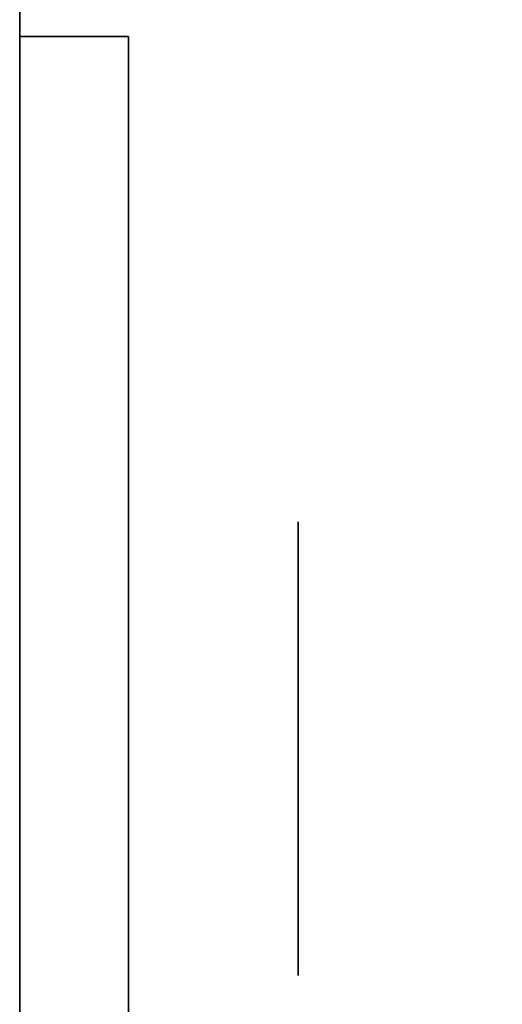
# Model space of a CAD drawing. Extents: x 248.8 to 273, y 2872.5 to 2876.7.
# Tile 509 of 702: x 266.8625 to 266.8909, y 2874.6696 to 2874.7277. Entities that reach past the tile are written whole.
import ezdxf

# ---------------------------------------------------------------- set-up
doc = ezdxf.new("R2010")
doc.units = 0
doc.header["$LTSCALE"] = 150
doc.header["$MEASUREMENT"] = 0
doc.layers.add('3DFACE_BOLT', color=7, linetype='CONTINUOUS')
doc.layers.add('3DFACE_SHAPE', color=7, linetype='CONTINUOUS')

msp = doc.modelspace()

# ---------------------------------------------------------------- linework, layer by layer
at = {"layer": '3DFACE_BOLT', "color": 1}
for points, invisible_edges in [([(266.878887, 2874.698041, -0.065), (266.878887, 2874.691354, -0.076583), (266.868887, 2874.698041, -0.065)], 14), ([(266.868887, 2874.698041, -0.065), (266.878887, 2874.691354, -0.076583), (266.868887, 2874.691354, -0.076583)], 3), ([(266.878887, 2874.691354, -0.053417), (266.878887, 2874.698041, -0.065), (266.868887, 2874.691354, -0.053417)], 14), ([(266.868887, 2874.691354, -0.053417), (266.878887, 2874.698041, -0.065), (266.868887, 2874.698041, -0.065)], 3), ([(266.868887, 2874.698041, -0.065), (266.868887, 2874.691354, -0.076583), (266.868887, 2874.691354, -0.053417)], 2), ([(266.878887, 2874.698041, -0.135), (266.878887, 2874.691354, -0.146583), (266.868887, 2874.698041, -0.135)], 14), ([(266.868887, 2874.698041, -0.135), (266.878887, 2874.691354, -0.146583), (266.868887, 2874.691354, -0.146583)], 3), ([(266.878887, 2874.691354, -0.123417), (266.878887, 2874.698041, -0.135), (266.868887, 2874.691354, -0.123417)], 14), ([(266.868887, 2874.691354, -0.123417), (266.878887, 2874.698041, -0.135), (266.868887, 2874.698041, -0.135)], 3), ([(266.868887, 2874.698041, -0.135), (266.868887, 2874.691354, -0.146583), (266.868887, 2874.691354, -0.123417)], 2), ([(266.878887, 2874.698041, -0.065), (266.878887, 2874.691354, -0.053417), (266.878887, 2874.691354, -0.076583)], 2), ([(266.878887, 2874.698041, -0.135), (266.878887, 2874.691354, -0.123417), (266.878887, 2874.691354, -0.146583)], 2), ([(266.868887, 2874.692666, -0.065), (266.868887, 2874.692275, -0.067472), (266.818887, 2874.692666, -0.065)], 14), ([(266.818887, 2874.692666, -0.065), (266.868887, 2874.692275, -0.067472), (266.818887, 2874.692275, -0.067472)], 3), ([(266.818887, 2874.692275, -0.062528), (266.868887, 2874.692666, -0.065), (266.818887, 2874.692666, -0.065)], 3), ([(266.868887, 2874.692666, -0.135), (266.868887, 2874.692275, -0.137472), (266.818887, 2874.692666, -0.135)], 14), ([(266.818887, 2874.692666, -0.135), (266.868887, 2874.692275, -0.137472), (266.818887, 2874.692275, -0.137472)], 3), ([(266.818887, 2874.692275, -0.132528), (266.868887, 2874.692666, -0.135), (266.818887, 2874.692666, -0.135)], 3), ([(266.868887, 2874.692275, -0.062528), (266.868887, 2874.692666, -0.065), (266.818887, 2874.692275, -0.062528)], 14), ([(266.868887, 2874.692275, -0.132528), (266.868887, 2874.692666, -0.135), (266.818887, 2874.692275, -0.132528)], 14), ([(266.868887, 2874.692275, -0.067472), (266.868887, 2874.691139, -0.069702), (266.818887, 2874.692275, -0.067472)], 14), ([(266.818887, 2874.692275, -0.067472), (266.868887, 2874.691139, -0.069702), (266.818887, 2874.691139, -0.069702)], 3), ([(266.868887, 2874.691139, -0.060298), (266.868887, 2874.692275, -0.062528), (266.818887, 2874.691139, -0.060298)], 14), ([(266.818887, 2874.691139, -0.060298), (266.868887, 2874.692275, -0.062528), (266.818887, 2874.692275, -0.062528)], 3), ([(266.868887, 2874.692275, -0.137472), (266.868887, 2874.691139, -0.139702), (266.818887, 2874.692275, -0.137472)], 14), ([(266.818887, 2874.692275, -0.137472), (266.868887, 2874.691139, -0.139702), (266.818887, 2874.691139, -0.139702)], 3), ([(266.868887, 2874.691139, -0.130298), (266.868887, 2874.692275, -0.132528), (266.818887, 2874.691139, -0.130298)], 14), ([(266.818887, 2874.691139, -0.130298), (266.868887, 2874.692275, -0.132528), (266.818887, 2874.692275, -0.132528)], 3), ([(266.868887, 2874.692666, -0.065), (266.868887, 2874.692275, -0.062528), (266.868887, 2874.692275, -0.067472)], 2), ([(266.868887, 2874.692666, -0.135), (266.868887, 2874.692275, -0.132528), (266.868887, 2874.692275, -0.137472)], 2), ([(266.868887, 2874.692275, -0.062528), (266.868887, 2874.691139, -0.060298), (266.868887, 2874.692275, -0.067472)], 14), ([(266.868887, 2874.692275, -0.067472), (266.868887, 2874.691139, -0.060298), (266.868887, 2874.691139, -0.069702)], 3), ([(266.868887, 2874.692275, -0.132528), (266.868887, 2874.691139, -0.130298), (266.868887, 2874.692275, -0.137472)], 14), ([(266.868887, 2874.692275, -0.137472), (266.868887, 2874.691139, -0.130298), (266.868887, 2874.691139, -0.139702)], 3), ([(266.868887, 2874.691139, -0.069702), (266.868887, 2874.689369, -0.071472), (266.818887, 2874.691139, -0.069702)], 14), ([(266.818887, 2874.691139, -0.069702), (266.868887, 2874.689369, -0.071472), (266.818887, 2874.689369, -0.071472)], 3), ([(266.868887, 2874.689369, -0.058528), (266.868887, 2874.691139, -0.060298), (266.818887, 2874.689369, -0.058528)], 14), ([(266.818887, 2874.689369, -0.058528), (266.868887, 2874.691139, -0.060298), (266.818887, 2874.691139, -0.060298)], 3), ([(266.868887, 2874.691139, -0.139702), (266.868887, 2874.689369, -0.141472), (266.818887, 2874.691139, -0.139702)], 14), ([(266.818887, 2874.691139, -0.139702), (266.868887, 2874.689369, -0.141472), (266.818887, 2874.689369, -0.141472)], 3), ([(266.868887, 2874.689369, -0.128528), (266.868887, 2874.691139, -0.130298), (266.818887, 2874.689369, -0.128528)], 14), ([(266.818887, 2874.689369, -0.128528), (266.868887, 2874.691139, -0.130298), (266.818887, 2874.691139, -0.130298)], 3), ([(266.878887, 2874.691354, -0.076583), (266.878887, 2874.677979, -0.076583), (266.868887, 2874.691354, -0.076583)], 14), ([(266.868887, 2874.691354, -0.076583), (266.878887, 2874.677979, -0.076583), (266.868887, 2874.677979, -0.076583)], 3), ([(266.878887, 2874.677979, -0.053417), (266.878887, 2874.691354, -0.053417), (266.868887, 2874.677979, -0.053417)], 14), ([(266.868887, 2874.677979, -0.053417), (266.878887, 2874.691354, -0.053417), (266.868887, 2874.691354, -0.053417)], 3), ([(266.868887, 2874.691354, -0.076583), (266.868887, 2874.677979, -0.076583), (266.868887, 2874.691354, -0.053417)], 14), ([(266.868887, 2874.691354, -0.053417), (266.868887, 2874.677979, -0.076583), (266.868887, 2874.677979, -0.053417)], 3), ([(266.878887, 2874.691354, -0.146583), (266.878887, 2874.677979, -0.146583), (266.868887, 2874.691354, -0.146583)], 14), ([(266.868887, 2874.691354, -0.146583), (266.878887, 2874.677979, -0.146583), (266.868887, 2874.677979, -0.146583)], 3), ([(266.878887, 2874.677979, -0.123417), (266.878887, 2874.691354, -0.123417), (266.868887, 2874.677979, -0.123417)], 14), ([(266.868887, 2874.677979, -0.123417), (266.878887, 2874.691354, -0.123417), (266.868887, 2874.691354, -0.123417)], 3), ([(266.868887, 2874.691354, -0.146583), (266.868887, 2874.677979, -0.146583), (266.868887, 2874.691354, -0.123417)], 14), ([(266.868887, 2874.691354, -0.123417), (266.868887, 2874.677979, -0.146583), (266.868887, 2874.677979, -0.123417)], 3), ([(266.868887, 2874.691139, -0.060298), (266.868887, 2874.689369, -0.058528), (266.868887, 2874.691139, -0.069702)], 14), ([(266.868887, 2874.691139, -0.069702), (266.868887, 2874.689369, -0.058528), (266.868887, 2874.689369, -0.071472)], 3), ([(266.868887, 2874.691139, -0.130298), (266.868887, 2874.689369, -0.128528), (266.868887, 2874.691139, -0.139702)], 14), ([(266.868887, 2874.691139, -0.139702), (266.868887, 2874.689369, -0.128528), (266.868887, 2874.689369, -0.141472)], 3), ([(266.878887, 2874.691354, -0.053417), (266.878887, 2874.677979, -0.053417), (266.878887, 2874.691354, -0.076583)], 14), ([(266.878887, 2874.691354, -0.076583), (266.878887, 2874.677979, -0.053417), (266.878887, 2874.677979, -0.076583)], 3), ([(266.878887, 2874.691354, -0.123417), (266.878887, 2874.677979, -0.123417), (266.878887, 2874.691354, -0.146583)], 14), ([(266.878887, 2874.691354, -0.146583), (266.878887, 2874.677979, -0.123417), (266.878887, 2874.677979, -0.146583)], 3), ([(266.868887, 2874.689369, -0.071472), (266.868887, 2874.687139, -0.072608), (266.818887, 2874.689369, -0.071472)], 14), ([(266.818887, 2874.689369, -0.071472), (266.868887, 2874.687139, -0.072608), (266.818887, 2874.687139, -0.072608)], 3), ([(266.868887, 2874.687139, -0.057392), (266.868887, 2874.689369, -0.058528), (266.818887, 2874.687139, -0.057392)], 14), ([(266.818887, 2874.687139, -0.057392), (266.868887, 2874.689369, -0.058528), (266.818887, 2874.689369, -0.058528)], 3), ([(266.868887, 2874.689369, -0.141472), (266.868887, 2874.687139, -0.142608), (266.818887, 2874.689369, -0.141472)], 14), ([(266.818887, 2874.689369, -0.141472), (266.868887, 2874.687139, -0.142608), (266.818887, 2874.687139, -0.142608)], 3), ([(266.868887, 2874.687139, -0.127392), (266.868887, 2874.689369, -0.128528), (266.818887, 2874.687139, -0.127392)], 14), ([(266.818887, 2874.687139, -0.127392), (266.868887, 2874.689369, -0.128528), (266.818887, 2874.689369, -0.128528)], 3), ([(266.868887, 2874.689369, -0.058528), (266.868887, 2874.687139, -0.057392), (266.868887, 2874.689369, -0.071472)], 14), ([(266.868887, 2874.689369, -0.071472), (266.868887, 2874.687139, -0.057392), (266.868887, 2874.687139, -0.072608)], 3), ([(266.868887, 2874.689369, -0.128528), (266.868887, 2874.687139, -0.127392), (266.868887, 2874.689369, -0.141472)], 14), ([(266.868887, 2874.689369, -0.141472), (266.868887, 2874.687139, -0.127392), (266.868887, 2874.687139, -0.142608)], 3), ([(266.868887, 2874.687139, -0.072608), (266.868887, 2874.684666, -0.073), (266.818887, 2874.687139, -0.072608)], 14), ([(266.818887, 2874.687139, -0.072608), (266.868887, 2874.684666, -0.073), (266.818887, 2874.684666, -0.073)], 3), ([(266.868887, 2874.684666, -0.057), (266.868887, 2874.687139, -0.057392), (266.818887, 2874.684666, -0.057)], 14), ([(266.818887, 2874.684666, -0.057), (266.868887, 2874.687139, -0.057392), (266.818887, 2874.687139, -0.057392)], 3), ([(266.868887, 2874.687139, -0.142608), (266.868887, 2874.684666, -0.143), (266.818887, 2874.687139, -0.142608)], 14), ([(266.818887, 2874.687139, -0.142608), (266.868887, 2874.684666, -0.143), (266.818887, 2874.684666, -0.143)], 3), ([(266.868887, 2874.684666, -0.127), (266.868887, 2874.687139, -0.127392), (266.818887, 2874.684666, -0.127)], 14), ([(266.818887, 2874.684666, -0.127), (266.868887, 2874.687139, -0.127392), (266.818887, 2874.687139, -0.127392)], 3), ([(266.868887, 2874.687139, -0.057392), (266.868887, 2874.684666, -0.057), (266.868887, 2874.687139, -0.072608)], 14), ([(266.868887, 2874.687139, -0.072608), (266.868887, 2874.684666, -0.057), (266.868887, 2874.684666, -0.073)], 3), ([(266.868887, 2874.687139, -0.127392), (266.868887, 2874.684666, -0.127), (266.868887, 2874.687139, -0.142608)], 14), ([(266.868887, 2874.687139, -0.142608), (266.868887, 2874.684666, -0.127), (266.868887, 2874.684666, -0.143)], 3), ([(266.868887, 2874.684666, -0.073), (266.868887, 2874.682194, -0.072608), (266.818887, 2874.684666, -0.073)], 14), ([(266.818887, 2874.684666, -0.073), (266.868887, 2874.682194, -0.072608), (266.818887, 2874.682194, -0.072608)], 3), ([(266.818887, 2874.682194, -0.057392), (266.868887, 2874.684666, -0.057), (266.818887, 2874.684666, -0.057)], 3), ([(266.868887, 2874.684666, -0.143), (266.868887, 2874.682194, -0.142608), (266.818887, 2874.684666, -0.143)], 14), ([(266.818887, 2874.684666, -0.143), (266.868887, 2874.682194, -0.142608), (266.818887, 2874.682194, -0.142608)], 3), ([(266.818887, 2874.682194, -0.127392), (266.868887, 2874.684666, -0.127), (266.818887, 2874.684666, -0.127)], 3), ([(266.868887, 2874.682194, -0.057392), (266.868887, 2874.684666, -0.057), (266.818887, 2874.682194, -0.057392)], 14), ([(266.868887, 2874.682194, -0.127392), (266.868887, 2874.684666, -0.127), (266.818887, 2874.682194, -0.127392)], 14), ([(266.868887, 2874.684666, -0.057), (266.868887, 2874.682194, -0.057392), (266.868887, 2874.684666, -0.073)], 14), ([(266.868887, 2874.684666, -0.073), (266.868887, 2874.682194, -0.057392), (266.868887, 2874.682194, -0.072608)], 3), ([(266.868887, 2874.684666, -0.127), (266.868887, 2874.682194, -0.127392), (266.868887, 2874.684666, -0.143)], 14), ([(266.868887, 2874.684666, -0.143), (266.868887, 2874.682194, -0.127392), (266.868887, 2874.682194, -0.142608)], 3), ([(266.868887, 2874.682194, -0.072608), (266.868887, 2874.679964, -0.071472), (266.818887, 2874.682194, -0.072608)], 14), ([(266.818887, 2874.682194, -0.072608), (266.868887, 2874.679964, -0.071472), (266.818887, 2874.679964, -0.071472)], 3), ([(266.868887, 2874.679964, -0.058528), (266.868887, 2874.682194, -0.057392), (266.818887, 2874.679964, -0.058528)], 14), ([(266.818887, 2874.679964, -0.058528), (266.868887, 2874.682194, -0.057392), (266.818887, 2874.682194, -0.057392)], 3), ([(266.868887, 2874.682194, -0.142608), (266.868887, 2874.679964, -0.141472), (266.818887, 2874.682194, -0.142608)], 14), ([(266.818887, 2874.682194, -0.142608), (266.868887, 2874.679964, -0.141472), (266.818887, 2874.679964, -0.141472)], 3), ([(266.868887, 2874.679964, -0.128528), (266.868887, 2874.682194, -0.127392), (266.818887, 2874.679964, -0.128528)], 14), ([(266.818887, 2874.679964, -0.128528), (266.868887, 2874.682194, -0.127392), (266.818887, 2874.682194, -0.127392)], 3), ([(266.868887, 2874.682194, -0.057392), (266.868887, 2874.679964, -0.058528), (266.868887, 2874.682194, -0.072608)], 14), ([(266.868887, 2874.682194, -0.072608), (266.868887, 2874.679964, -0.058528), (266.868887, 2874.679964, -0.071472)], 3), ([(266.868887, 2874.682194, -0.127392), (266.868887, 2874.679964, -0.128528), (266.868887, 2874.682194, -0.142608)], 14), ([(266.868887, 2874.682194, -0.142608), (266.868887, 2874.679964, -0.128528), (266.868887, 2874.679964, -0.141472)], 3), ([(266.868887, 2874.679964, -0.071472), (266.868887, 2874.678194, -0.069702), (266.818887, 2874.679964, -0.071472)], 14), ([(266.818887, 2874.679964, -0.071472), (266.868887, 2874.678194, -0.069702), (266.818887, 2874.678194, -0.069702)], 3), ([(266.868887, 2874.678194, -0.060298), (266.868887, 2874.679964, -0.058528), (266.818887, 2874.678194, -0.060298)], 14), ([(266.818887, 2874.678194, -0.060298), (266.868887, 2874.679964, -0.058528), (266.818887, 2874.679964, -0.058528)], 3), ([(266.868887, 2874.679964, -0.141472), (266.868887, 2874.678194, -0.139702), (266.818887, 2874.679964, -0.141472)], 14), ([(266.818887, 2874.679964, -0.141472), (266.868887, 2874.678194, -0.139702), (266.818887, 2874.678194, -0.139702)], 3), ([(266.868887, 2874.678194, -0.130298), (266.868887, 2874.679964, -0.128528), (266.818887, 2874.678194, -0.130298)], 14), ([(266.818887, 2874.678194, -0.130298), (266.868887, 2874.679964, -0.128528), (266.818887, 2874.679964, -0.128528)], 3), ([(266.868887, 2874.679964, -0.058528), (266.868887, 2874.678194, -0.060298), (266.868887, 2874.679964, -0.071472)], 14), ([(266.868887, 2874.679964, -0.071472), (266.868887, 2874.678194, -0.060298), (266.868887, 2874.678194, -0.069702)], 3), ([(266.868887, 2874.679964, -0.128528), (266.868887, 2874.678194, -0.130298), (266.868887, 2874.679964, -0.141472)], 14), ([(266.868887, 2874.679964, -0.141472), (266.868887, 2874.678194, -0.130298), (266.868887, 2874.678194, -0.139702)], 3), ([(266.868887, 2874.678194, -0.069702), (266.868887, 2874.677058, -0.067472), (266.818887, 2874.678194, -0.069702)], 14), ([(266.818887, 2874.678194, -0.069702), (266.868887, 2874.677058, -0.067472), (266.818887, 2874.677058, -0.067472)], 3), ([(266.868887, 2874.677058, -0.062528), (266.868887, 2874.678194, -0.060298), (266.818887, 2874.677058, -0.062528)], 14), ([(266.818887, 2874.677058, -0.062528), (266.868887, 2874.678194, -0.060298), (266.818887, 2874.678194, -0.060298)], 3), ([(266.868887, 2874.678194, -0.139702), (266.868887, 2874.677058, -0.137472), (266.818887, 2874.678194, -0.139702)], 14), ([(266.818887, 2874.678194, -0.139702), (266.868887, 2874.677058, -0.137472), (266.818887, 2874.677058, -0.137472)], 3), ([(266.868887, 2874.677058, -0.132528), (266.868887, 2874.678194, -0.130298), (266.818887, 2874.677058, -0.132528)], 14), ([(266.818887, 2874.677058, -0.132528), (266.868887, 2874.678194, -0.130298), (266.818887, 2874.678194, -0.130298)], 3), ([(266.868887, 2874.678194, -0.060298), (266.868887, 2874.677058, -0.062528), (266.868887, 2874.678194, -0.069702)], 14), ([(266.868887, 2874.678194, -0.069702), (266.868887, 2874.677058, -0.062528), (266.868887, 2874.677058, -0.067472)], 3), ([(266.868887, 2874.678194, -0.130298), (266.868887, 2874.677058, -0.132528), (266.868887, 2874.678194, -0.139702)], 14), ([(266.868887, 2874.678194, -0.139702), (266.868887, 2874.677058, -0.132528), (266.868887, 2874.677058, -0.137472)], 3), ([(266.878887, 2874.677979, -0.076583), (266.878887, 2874.671291, -0.065), (266.868887, 2874.677979, -0.076583)], 14), ([(266.868887, 2874.677979, -0.076583), (266.878887, 2874.671291, -0.065), (266.868887, 2874.671291, -0.065)], 3), ([(266.878887, 2874.671291, -0.065), (266.878887, 2874.677979, -0.053417), (266.868887, 2874.671291, -0.065)], 14), ([(266.868887, 2874.671291, -0.065), (266.878887, 2874.677979, -0.053417), (266.868887, 2874.677979, -0.053417)], 3), ([(266.868887, 2874.677979, -0.076583), (266.868887, 2874.671291, -0.065), (266.868887, 2874.677979, -0.053417)], 12), ([(266.878887, 2874.677979, -0.146583), (266.878887, 2874.671291, -0.135), (266.868887, 2874.677979, -0.146583)], 14), ([(266.868887, 2874.677979, -0.146583), (266.878887, 2874.671291, -0.135), (266.868887, 2874.671291, -0.135)], 3), ([(266.878887, 2874.671291, -0.135), (266.878887, 2874.677979, -0.123417), (266.868887, 2874.671291, -0.135)], 14), ([(266.868887, 2874.671291, -0.135), (266.878887, 2874.677979, -0.123417), (266.868887, 2874.677979, -0.123417)], 3), ([(266.868887, 2874.677979, -0.146583), (266.868887, 2874.671291, -0.135), (266.868887, 2874.677979, -0.123417)], 12), ([(266.878887, 2874.677979, -0.053417), (266.878887, 2874.671291, -0.065), (266.878887, 2874.677979, -0.076583)], 12), ([(266.878887, 2874.677979, -0.123417), (266.878887, 2874.671291, -0.135), (266.878887, 2874.677979, -0.146583)], 12), ([(266.868887, 2874.677058, -0.067472), (266.868887, 2874.676666, -0.065), (266.818887, 2874.677058, -0.067472)], 14), ([(266.818887, 2874.677058, -0.067472), (266.868887, 2874.676666, -0.065), (266.818887, 2874.676666, -0.065)], 3), ([(266.868887, 2874.676666, -0.065), (266.868887, 2874.677058, -0.062528), (266.818887, 2874.676666, -0.065)], 14), ([(266.818887, 2874.676666, -0.065), (266.868887, 2874.677058, -0.062528), (266.818887, 2874.677058, -0.062528)], 3), ([(266.868887, 2874.677058, -0.137472), (266.868887, 2874.676666, -0.135), (266.818887, 2874.677058, -0.137472)], 14), ([(266.818887, 2874.677058, -0.137472), (266.868887, 2874.676666, -0.135), (266.818887, 2874.676666, -0.135)], 3), ([(266.868887, 2874.676666, -0.135), (266.868887, 2874.677058, -0.132528), (266.818887, 2874.676666, -0.135)], 14), ([(266.818887, 2874.676666, -0.135), (266.868887, 2874.677058, -0.132528), (266.818887, 2874.677058, -0.132528)], 3), ([(266.868887, 2874.677058, -0.062528), (266.868887, 2874.676666, -0.065), (266.868887, 2874.677058, -0.067472)], 12), ([(266.868887, 2874.677058, -0.132528), (266.868887, 2874.676666, -0.135), (266.868887, 2874.677058, -0.137472)], 12)]:
    msp.add_3dface(points, dxfattribs=dict(at, invisible_edges=invisible_edges))
at = {"layer": '3DFACE_SHAPE', "color": 13}
for points, invisible_edges in [([(266.959337, 2872.521516), (266.959337, 2876.721516), (266.759337, 2872.521516)], 2), ([(266.959337, 2876.721516), (266.759337, 2876.721516), (266.759337, 2872.521516)], 12), ([(266.759337, 2872.521516, -0.2), (266.759337, 2876.721516, -0.2), (266.959337, 2872.521516, -0.2)], 2), ([(266.759337, 2876.721516, -0.2), (266.959337, 2876.721516, -0.2), (266.959337, 2872.521516, -0.2)], 12), ([(266.862487, 2872.521516, -0.0095), (266.862487, 2876.721516, -0.0095), (266.959337, 2872.521516, -0.0095)], 2), ([(266.862487, 2876.721516, -0.0095), (266.959337, 2876.721516, -0.0095), (266.959337, 2872.521516, -0.0095)], 12), ([(266.959337, 2872.521516, -0.1905), (266.959337, 2876.721516, -0.1905), (266.862487, 2872.521516, -0.1905)], 2), ([(266.959337, 2876.721516, -0.1905), (266.862487, 2876.721516, -0.1905), (266.862487, 2872.521516, -0.1905)], 12), ([(266.862487, 2874.693167, -0.065), (266.862487, 2874.690677, -0.05899), (266.862487, 2874.726667, -0.065)], 14), ([(266.862487, 2874.690677, -0.05899), (266.862487, 2874.684666, -0.0565), (266.862487, 2874.726667, -0.065)], 14), ([(266.862487, 2874.726667, -0.065), (266.862487, 2874.684666, -0.0565), (266.862487, 2874.726667, -0.03)], 15), ([(266.862487, 2874.684666, -0.0565), (266.862487, 2874.678656, -0.05899), (266.862487, 2874.726667, -0.03)], 14), ([(266.862487, 2874.726667, -0.03), (266.862487, 2874.678656, -0.05899), (266.862487, 2874.624667, -0.03)], 3), ([(266.862487, 2874.624667, -0.17), (266.862487, 2874.690677, -0.14101), (266.862487, 2874.726667, -0.17)], 3), ([(266.862487, 2874.690677, -0.14101), (266.862487, 2874.726667, -0.135), (266.862487, 2874.726667, -0.17)], 13), ([(266.862487, 2874.690677, -0.14101), (266.862487, 2874.693167, -0.135), (266.862487, 2874.726667, -0.135)], 14), ([(266.862487, 2874.693167, -0.065), (266.862487, 2874.726667, -0.065), (266.862487, 2874.690677, -0.12899)], 15), ([(266.862487, 2874.690677, -0.12899), (266.862487, 2874.726667, -0.065), (266.862487, 2874.693167, -0.135)], 3), ([(266.862487, 2874.726667, -0.065), (266.862487, 2874.726667, -0.135), (266.862487, 2874.693167, -0.135)], 14), ([(266.862487, 2874.624667, -0.03), (266.868887, 2874.684666, -0.03), (266.862487, 2874.726667, -0.03)], 3), ([(266.868887, 2874.684666, -0.03), (266.868887, 2874.726667, -0.03), (266.862487, 2874.726667, -0.03)], 12), ([(266.868887, 2874.726667, -0.17), (266.868887, 2874.631067, -0.17), (266.862487, 2874.726667, -0.17)], 2), ([(266.862487, 2874.726667, -0.17), (266.868887, 2874.631067, -0.17), (266.862487, 2874.624667, -0.17)], 3), ([(266.862487, 2874.726667, -0.17), (266.862487, 2874.726667, -0.135), (266.868887, 2874.726667, -0.17)], 2), ([(266.862487, 2874.726667, -0.135), (266.862487, 2874.726667, -0.065), (266.868887, 2874.726667, -0.17)], 14), ([(266.868887, 2874.726667, -0.17), (266.862487, 2874.726667, -0.065), (266.868887, 2874.726667, -0.03)], 3), ([(266.862487, 2874.726667, -0.065), (266.862487, 2874.726667, -0.03), (266.868887, 2874.726667, -0.03)], 12), ([(266.868887, 2874.684666, -0.03), (266.868887, 2874.690677, -0.05899), (266.868887, 2874.726667, -0.03)], 15), ([(266.868887, 2874.690677, -0.05899), (266.868887, 2874.693167, -0.065), (266.868887, 2874.726667, -0.03)], 14), ([(266.868887, 2874.726667, -0.03), (266.868887, 2874.693167, -0.065), (266.868887, 2874.690677, -0.07101)], 13), ([(266.868887, 2874.690677, -0.07101), (266.868887, 2874.693167, -0.135), (266.868887, 2874.726667, -0.03)], 15), ([(266.868887, 2874.693167, -0.135), (266.868887, 2874.726667, -0.17), (266.868887, 2874.726667, -0.03)], 13), ([(266.868887, 2874.693167, -0.135), (266.868887, 2874.690677, -0.14101), (266.868887, 2874.726667, -0.17)], 14), ([(266.868887, 2874.690677, -0.14101), (266.868887, 2874.684666, -0.1435), (266.868887, 2874.726667, -0.17)], 14), ([(266.868887, 2874.726667, -0.17), (266.868887, 2874.684666, -0.1435), (266.868887, 2874.678656, -0.14101)], 13), ([(266.868887, 2874.726667, -0.17), (266.868887, 2874.678656, -0.14101), (266.868887, 2874.631067, -0.17)], 3), ([(266.862487, 2874.690677, -0.07101), (266.862487, 2874.693167, -0.065), (266.862487, 2874.690677, -0.12899)], 14), ([(266.868887, 2874.690677, -0.12899), (266.862487, 2874.690677, -0.12899), (266.868887, 2874.693167, -0.135)], 3), ([(266.862487, 2874.690677, -0.12899), (266.862487, 2874.693167, -0.135), (266.868887, 2874.693167, -0.135)], 14), ([(266.868887, 2874.693167, -0.135), (266.862487, 2874.693167, -0.135), (266.868887, 2874.690677, -0.14101)], 3), ([(266.862487, 2874.693167, -0.135), (266.862487, 2874.690677, -0.14101), (266.868887, 2874.690677, -0.14101)], 14), ([(266.868887, 2874.690677, -0.05899), (266.862487, 2874.690677, -0.05899), (266.868887, 2874.693167, -0.065)], 3), ([(266.862487, 2874.690677, -0.05899), (266.862487, 2874.693167, -0.065), (266.868887, 2874.693167, -0.065)], 14), ([(266.868887, 2874.693167, -0.065), (266.862487, 2874.693167, -0.065), (266.868887, 2874.690677, -0.07101)], 3), ([(266.862487, 2874.693167, -0.065), (266.862487, 2874.690677, -0.07101), (266.868887, 2874.690677, -0.07101)], 14), ([(266.868887, 2874.690677, -0.12899), (266.868887, 2874.693167, -0.135), (266.868887, 2874.690677, -0.07101)], 14), ([(266.862487, 2874.684666, -0.1435), (266.862487, 2874.690677, -0.14101), (266.862487, 2874.624667, -0.17)], 14), ([(266.862487, 2874.690677, -0.12899), (266.862487, 2874.684666, -0.1265), (266.862487, 2874.690677, -0.07101)], 14), ([(266.862487, 2874.684666, -0.1265), (266.862487, 2874.684666, -0.0735), (266.862487, 2874.690677, -0.07101)], 13), ([(266.868887, 2874.690677, -0.14101), (266.862487, 2874.690677, -0.14101), (266.868887, 2874.684666, -0.1435)], 3), ([(266.862487, 2874.690677, -0.14101), (266.862487, 2874.684666, -0.1435), (266.868887, 2874.684666, -0.1435)], 14), ([(266.868887, 2874.684666, -0.1265), (266.862487, 2874.684666, -0.1265), (266.868887, 2874.690677, -0.12899)], 3), ([(266.862487, 2874.684666, -0.1265), (266.862487, 2874.690677, -0.12899), (266.868887, 2874.690677, -0.12899)], 14), ([(266.868887, 2874.690677, -0.07101), (266.862487, 2874.690677, -0.07101), (266.868887, 2874.684666, -0.0735)], 3), ([(266.862487, 2874.690677, -0.07101), (266.862487, 2874.684666, -0.0735), (266.868887, 2874.684666, -0.0735)], 14), ([(266.868887, 2874.684666, -0.0565), (266.862487, 2874.684666, -0.0565), (266.868887, 2874.690677, -0.05899)], 3), ([(266.862487, 2874.684666, -0.0565), (266.862487, 2874.690677, -0.05899), (266.868887, 2874.690677, -0.05899)], 14), ([(266.868887, 2874.684666, -0.0565), (266.868887, 2874.690677, -0.05899), (266.868887, 2874.684666, -0.03)], 14), ([(266.868887, 2874.690677, -0.07101), (266.868887, 2874.684666, -0.0735), (266.868887, 2874.690677, -0.12899)], 14), ([(266.868887, 2874.684666, -0.0735), (266.868887, 2874.684666, -0.1265), (266.868887, 2874.690677, -0.12899)], 13), ([(266.862487, 2874.684666, -0.1265), (266.862487, 2874.678656, -0.12899), (266.862487, 2874.684666, -0.0735)], 14), ([(266.862487, 2874.678656, -0.12899), (266.862487, 2874.676167, -0.135), (266.862487, 2874.684666, -0.0735)], 14), ([(266.862487, 2874.684666, -0.0735), (266.862487, 2874.676167, -0.135), (266.862487, 2874.678656, -0.07101)], 3), ([(266.862487, 2874.684666, -0.1435), (266.862487, 2874.624667, -0.135), (266.862487, 2874.678656, -0.14101)], 3), ([(266.862487, 2874.624667, -0.135), (266.862487, 2874.684666, -0.1435), (266.862487, 2874.624667, -0.17)], 3), ([(266.868887, 2874.684666, -0.1435), (266.862487, 2874.684666, -0.1435), (266.868887, 2874.678656, -0.14101)], 3), ([(266.862487, 2874.684666, -0.1435), (266.862487, 2874.678656, -0.14101), (266.868887, 2874.678656, -0.14101)], 14), ([(266.868887, 2874.678656, -0.12899), (266.862487, 2874.678656, -0.12899), (266.868887, 2874.684666, -0.1265)], 3), ([(266.862487, 2874.678656, -0.12899), (266.862487, 2874.684666, -0.1265), (266.868887, 2874.684666, -0.1265)], 14), ([(266.868887, 2874.684666, -0.0735), (266.862487, 2874.684666, -0.0735), (266.868887, 2874.678656, -0.07101)], 3), ([(266.862487, 2874.684666, -0.0735), (266.862487, 2874.678656, -0.07101), (266.868887, 2874.678656, -0.07101)], 14), ([(266.868887, 2874.678656, -0.05899), (266.862487, 2874.678656, -0.05899), (266.868887, 2874.684666, -0.0565)], 3), ([(266.862487, 2874.678656, -0.05899), (266.862487, 2874.684666, -0.0565), (266.868887, 2874.684666, -0.0565)], 14), ([(266.868887, 2874.631067, -0.03), (266.868887, 2874.684666, -0.03), (266.862487, 2874.624667, -0.03)], 14), ([(266.868887, 2874.684666, -0.0735), (266.868887, 2874.678656, -0.07101), (266.868887, 2874.684666, -0.1265)], 14), ([(266.868887, 2874.684666, -0.1265), (266.868887, 2874.678656, -0.07101), (266.868887, 2874.678656, -0.12899)], 15), ([(266.868887, 2874.678656, -0.05899), (266.868887, 2874.684666, -0.03), (266.868887, 2874.631067, -0.03)], 13), ([(266.868887, 2874.678656, -0.05899), (266.868887, 2874.684666, -0.0565), (266.868887, 2874.684666, -0.03)], 14), ([(266.862487, 2874.678656, -0.05899), (266.862487, 2874.624667, -0.065), (266.862487, 2874.624667, -0.03)], 13), ([(266.862487, 2874.678656, -0.05899), (266.862487, 2874.676167, -0.065), (266.862487, 2874.624667, -0.065)], 14), ([(266.862487, 2874.676167, -0.065), (266.862487, 2874.678656, -0.07101), (266.862487, 2874.624667, -0.065)], 14), ([(266.862487, 2874.676167, -0.135), (266.862487, 2874.624667, -0.065), (266.862487, 2874.678656, -0.07101)], 15), ([(266.862487, 2874.678656, -0.14101), (266.862487, 2874.624667, -0.135), (266.862487, 2874.676167, -0.135)], 3), ([(266.868887, 2874.678656, -0.14101), (266.862487, 2874.678656, -0.14101), (266.868887, 2874.676167, -0.135)], 3), ([(266.862487, 2874.678656, -0.14101), (266.862487, 2874.676167, -0.135), (266.868887, 2874.676167, -0.135)], 14), ([(266.868887, 2874.676167, -0.135), (266.862487, 2874.676167, -0.135), (266.868887, 2874.678656, -0.12899)], 3), ([(266.862487, 2874.676167, -0.135), (266.862487, 2874.678656, -0.12899), (266.868887, 2874.678656, -0.12899)], 14), ([(266.868887, 2874.678656, -0.07101), (266.862487, 2874.678656, -0.07101), (266.868887, 2874.676167, -0.065)], 3), ([(266.862487, 2874.678656, -0.07101), (266.862487, 2874.676167, -0.065), (266.868887, 2874.676167, -0.065)], 14), ([(266.868887, 2874.676167, -0.065), (266.862487, 2874.676167, -0.065), (266.868887, 2874.678656, -0.05899)], 3), ([(266.862487, 2874.676167, -0.065), (266.862487, 2874.678656, -0.05899), (266.868887, 2874.678656, -0.05899)], 14), ([(266.868887, 2874.678656, -0.14101), (266.868887, 2874.676167, -0.135), (266.868887, 2874.631067, -0.17)], 14), ([(266.868887, 2874.631067, -0.17), (266.868887, 2874.676167, -0.135), (266.868887, 2874.678656, -0.12899)], 13), ([(266.868887, 2874.678656, -0.07101), (266.868887, 2874.676167, -0.065), (266.868887, 2874.678656, -0.12899)], 14), ([(266.868887, 2874.678656, -0.12899), (266.868887, 2874.676167, -0.065), (266.868887, 2874.631067, -0.17)], 15), ([(266.868887, 2874.676167, -0.065), (266.868887, 2874.678656, -0.05899), (266.868887, 2874.631067, -0.17)], 14), ([(266.868887, 2874.631067, -0.17), (266.868887, 2874.678656, -0.05899), (266.868887, 2874.631067, -0.03)], 3), ([(266.862487, 2874.624667, -0.135), (266.862487, 2874.624667, -0.065), (266.862487, 2874.676167, -0.135)], 14)]:
    msp.add_3dface(points, dxfattribs=dict(at, invisible_edges=invisible_edges))

doc.saveas('drawing.dxf')
